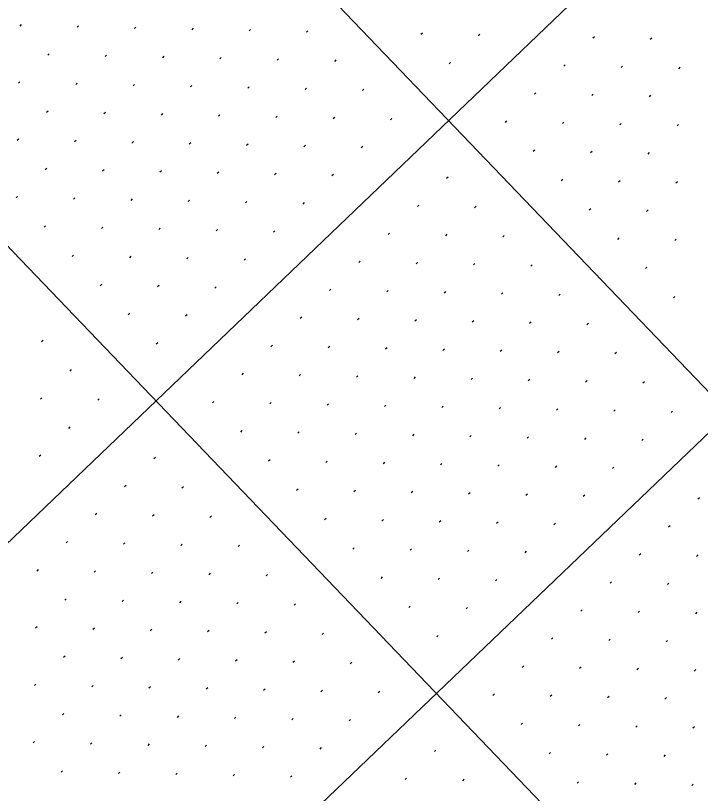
# Model space of a CAD drawing. Extents: x 2148987 to 2151117, y 142806 to 144993.
# Drawn here: x 2149668.6 to 2149753, y 143737.5 to 143833.4 of the extents above; entities that cross this region are included whole.
import ezdxf

# ---------------------------------------------------------------- set-up
doc = ezdxf.new("R2010")
doc.units = 0
doc.layers.add('PR_PIER_PH3', color=7, linetype='Continuous')
doc.layers.add('SHT_Profile_Grid_Minor', color=7, linetype='Continuous')

msp = doc.modelspace()

# ---------------------------------------------------------------- linework, layer by layer
at = {"layer": 'PR_PIER_PH3'}
for p, q in [((2150434.943, 144503.767), (2149297.808, 143414.019)), ((2150469.538, 144467.667), (2149332.403, 143377.92)), ((2149514.406, 144037.109), (2149860.359, 143676.114)), ((2149478.307, 144002.514), (2149824.258, 143641.519))]:
    msp.add_line(p, q, dxfattribs=at)
at = {"layer": 'SHT_Profile_Grid_Minor'}
for p, q in [((2149669.272, 143832.331), (2149669.092, 143832.158)), ((2149676.342, 143832.181), (2149676.161, 143832.008)), ((2149683.411, 143832.03), (2149683.231, 143831.857)), ((2149690.481, 143831.88), (2149690.3, 143831.707)), ((2149697.55, 143831.73), (2149697.37, 143831.557)), ((2149704.619, 143831.579), (2149704.439, 143831.406)), ((2149718.758, 143831.278), (2149718.578, 143831.105)), ((2149725.828, 143831.128), (2149725.647, 143830.955)), ((2149739.967, 143830.827), (2149739.786, 143830.654)), ((2149747.036, 143830.676), (2149746.856, 143830.504)), ((2149672.732, 143828.721), (2149672.551, 143828.548)), ((2149679.801, 143828.571), (2149679.621, 143828.398)), ((2149686.871, 143828.42), (2149686.69, 143828.248)), ((2149693.94, 143828.27), (2149693.76, 143828.097)), ((2149701.01, 143828.12), (2149700.829, 143827.947)), ((2149708.079, 143827.969), (2149707.899, 143827.796)), ((2149722.218, 143827.668), (2149722.037, 143827.495)), ((2149736.357, 143827.367), (2149736.176, 143827.194)), ((2149743.426, 143827.217), (2149743.246, 143827.044)), ((2149750.496, 143827.067), (2149750.315, 143826.894)), ((2149669.122, 143825.262), (2149668.941, 143825.089)), ((2149676.191, 143825.111), (2149676.011, 143824.938)), ((2149683.261, 143824.961), (2149683.08, 143824.788)), ((2149690.33, 143824.811), (2149690.15, 143824.638)), ((2149697.4, 143824.66), (2149697.219, 143824.487)), ((2149704.469, 143824.51), (2149704.289, 143824.337)), ((2149711.539, 143824.359), (2149711.358, 143824.186)), ((2149732.747, 143823.908), (2149732.567, 143823.735)), ((2149739.816, 143823.757), (2149739.636, 143823.585)), ((2149746.886, 143823.607), (2149746.705, 143823.434)), ((2149672.581, 143821.652), (2149672.401, 143821.479)), ((2149679.651, 143821.501), (2149679.47, 143821.328)), ((2149686.72, 143821.351), (2149686.54, 143821.178)), ((2149693.79, 143821.201), (2149693.609, 143821.028)), ((2149700.859, 143821.05), (2149700.679, 143820.877)), ((2149707.929, 143820.9), (2149707.748, 143820.727)), ((2149714.998, 143820.749), (2149714.818, 143820.576)), ((2149729.137, 143820.448), (2149728.957, 143820.275)), ((2149736.207, 143820.298), (2149736.026, 143820.125)), ((2149743.276, 143820.148), (2149743.095, 143819.975)), ((2149750.345, 143819.997), (2149750.165, 143819.824)), ((2149668.971, 143818.192), (2149668.791, 143818.019)), ((2149676.041, 143818.042), (2149675.86, 143817.869)), ((2149683.11, 143817.892), (2149682.93, 143817.719)), ((2149690.18, 143817.741), (2149689.999, 143817.568)), ((2149697.249, 143817.591), (2149697.069, 143817.418)), ((2149704.319, 143817.44), (2149704.138, 143817.267)), ((2149711.388, 143817.29), (2149711.208, 143817.117)), ((2149732.597, 143816.838), (2149732.416, 143816.665)), ((2149739.666, 143816.688), (2149739.486, 143816.515)), ((2149746.735, 143816.538), (2149746.555, 143816.365)), ((2149672.431, 143814.582), (2149672.25, 143814.409)), ((2149679.5, 143814.432), (2149679.32, 143814.259)), ((2149686.57, 143814.282), (2149686.389, 143814.109)), ((2149693.639, 143814.131), (2149693.459, 143813.958)), ((2149700.709, 143813.981), (2149700.528, 143813.808)), ((2149707.778, 143813.83), (2149707.598, 143813.657)), ((2149721.917, 143813.529), (2149721.737, 143813.356)), ((2149736.056, 143813.229), (2149735.876, 143813.056)), ((2149743.126, 143813.078), (2149742.945, 143812.905)), ((2149750.195, 143812.928), (2149750.014, 143812.755)), ((2149668.821, 143811.123), (2149668.64, 143810.95)), ((2149675.89, 143810.973), (2149675.71, 143810.8)), ((2149682.96, 143810.822), (2149682.779, 143810.649)), ((2149690.029, 143810.672), (2149689.849, 143810.499)), ((2149697.099, 143810.521), (2149696.918, 143810.348)), ((2149704.168, 143810.371), (2149703.988, 143810.198)), ((2149718.307, 143810.07), (2149718.127, 143809.897)), ((2149725.377, 143809.919), (2149725.196, 143809.746)), ((2149739.516, 143809.619), (2149739.335, 143809.446)), ((2149746.585, 143809.468), (2149746.405, 143809.295)), ((2149672.28, 143807.513), (2149672.1, 143807.34)), ((2149679.35, 143807.363), (2149679.169, 143807.19)), ((2149686.419, 143807.212), (2149686.239, 143807.039)), ((2149693.489, 143807.062), (2149693.308, 143806.889)), ((2149700.558, 143806.911), (2149700.378, 143806.738)), ((2149714.697, 143806.61), (2149714.517, 143806.437)), ((2149721.767, 143806.46), (2149721.586, 143806.287)), ((2149728.836, 143806.309), (2149728.656, 143806.136)), ((2149742.975, 143806.009), (2149742.795, 143805.836)), ((2149750.045, 143805.858), (2149749.864, 143805.685)), ((2149675.74, 143803.903), (2149675.559, 143803.73)), ((2149682.809, 143803.753), (2149682.629, 143803.58)), ((2149689.879, 143803.602), (2149689.698, 143803.429)), ((2149696.948, 143803.452), (2149696.768, 143803.279)), ((2149711.087, 143803.151), (2149710.907, 143802.978)), ((2149718.157, 143803), (2149717.976, 143802.827)), ((2149725.226, 143802.85), (2149725.046, 143802.677)), ((2149732.296, 143802.699), (2149732.115, 143802.527)), ((2149746.435, 143802.399), (2149746.254, 143802.226)), ((2149679.199, 143800.293), (2149679.019, 143800.12)), ((2149686.269, 143800.143), (2149686.088, 143799.97)), ((2149693.338, 143799.992), (2149693.158, 143799.819)), ((2149707.477, 143799.691), (2149707.297, 143799.518)), ((2149714.547, 143799.541), (2149714.366, 143799.368)), ((2149721.616, 143799.39), (2149721.436, 143799.217)), ((2149728.686, 143799.24), (2149728.505, 143799.067)), ((2149735.755, 143799.09), (2149735.575, 143798.917)), ((2149749.894, 143798.789), (2149749.714, 143798.616)), ((2149682.659, 143796.683), (2149682.478, 143796.51)), ((2149689.728, 143796.533), (2149689.548, 143796.36)), ((2149703.867, 143796.232), (2149703.687, 143796.059)), ((2149710.937, 143796.081), (2149710.756, 143795.908)), ((2149718.006, 143795.931), (2149717.826, 143795.758)), ((2149725.076, 143795.78), (2149724.895, 143795.607)), ((2149732.145, 143795.63), (2149731.965, 143795.457)), ((2149739.215, 143795.48), (2149739.034, 143795.307)), ((2149671.979, 143793.374), (2149671.799, 143793.201)), ((2149686.118, 143793.073), (2149685.938, 143792.9)), ((2149700.257, 143792.772), (2149700.077, 143792.599)), ((2149707.327, 143792.622), (2149707.146, 143792.449)), ((2149714.396, 143792.471), (2149714.216, 143792.298)), ((2149721.466, 143792.321), (2149721.285, 143792.148)), ((2149728.535, 143792.171), (2149728.355, 143791.998)), ((2149735.605, 143792.02), (2149735.424, 143791.847)), ((2149742.674, 143791.87), (2149742.494, 143791.697)), ((2149675.439, 143789.764), (2149675.258, 143789.591)), ((2149696.647, 143789.313), (2149696.467, 143789.14)), ((2149703.717, 143789.162), (2149703.536, 143788.989)), ((2149710.786, 143789.012), (2149710.606, 143788.839)), ((2149717.856, 143788.861), (2149717.675, 143788.688)), ((2149724.925, 143788.711), (2149724.745, 143788.538)), ((2149731.995, 143788.561), (2149731.814, 143788.388)), ((2149739.064, 143788.41), (2149738.884, 143788.237)), ((2149746.134, 143788.26), (2149745.953, 143788.087)), ((2149671.829, 143786.305), (2149671.649, 143786.132)), ((2149678.898, 143786.154), (2149678.718, 143785.981)), ((2149693.038, 143785.853), (2149692.857, 143785.68)), ((2149700.107, 143785.703), (2149699.927, 143785.53)), ((2149707.176, 143785.552), (2149706.996, 143785.379)), ((2149714.246, 143785.402), (2149714.065, 143785.229)), ((2149721.315, 143785.252), (2149721.135, 143785.079)), ((2149728.385, 143785.101), (2149728.204, 143784.928)), ((2149735.454, 143784.951), (2149735.274, 143784.778)), ((2149742.524, 143784.8), (2149742.343, 143784.627)), ((2149749.593, 143784.65), (2149749.413, 143784.477)), ((2149675.289, 143782.695), (2149675.108, 143782.522)), ((2149696.497, 143782.243), (2149696.317, 143782.07)), ((2149703.567, 143782.093), (2149703.386, 143781.92)), ((2149710.636, 143781.942), (2149710.455, 143781.769)), ((2149717.705, 143781.792), (2149717.525, 143781.619)), ((2149724.775, 143781.642), (2149724.594, 143781.469)), ((2149731.844, 143781.491), (2149731.664, 143781.318)), ((2149738.914, 143781.341), (2149738.733, 143781.168)), ((2149745.983, 143781.19), (2149745.803, 143781.017)), ((2149671.679, 143779.235), (2149671.498, 143779.062)), ((2149685.818, 143778.934), (2149685.637, 143778.761)), ((2149699.957, 143778.633), (2149699.776, 143778.46)), ((2149707.026, 143778.483), (2149706.846, 143778.31)), ((2149714.095, 143778.332), (2149713.915, 143778.16)), ((2149721.165, 143778.182), (2149720.984, 143778.009)), ((2149728.234, 143778.032), (2149728.054, 143777.859)), ((2149735.304, 143777.881), (2149735.123, 143777.708)), ((2149742.373, 143777.731), (2149742.193, 143777.558)), ((2149682.208, 143775.475), (2149682.027, 143775.302)), ((2149689.277, 143775.324), (2149689.097, 143775.151)), ((2149703.416, 143775.023), (2149703.236, 143774.85)), ((2149710.486, 143774.873), (2149710.305, 143774.7)), ((2149717.555, 143774.723), (2149717.374, 143774.55)), ((2149724.624, 143774.572), (2149724.444, 143774.399)), ((2149731.694, 143774.422), (2149731.513, 143774.249)), ((2149738.763, 143774.271), (2149738.583, 143774.098)), ((2149752.902, 143773.97), (2149752.722, 143773.797)), ((2149678.598, 143772.015), (2149678.417, 143771.842)), ((2149685.667, 143771.865), (2149685.487, 143771.692)), ((2149692.737, 143771.714), (2149692.556, 143771.541)), ((2149706.876, 143771.413), (2149706.695, 143771.241)), ((2149713.945, 143771.263), (2149713.765, 143771.09)), ((2149721.014, 143771.113), (2149720.834, 143770.94)), ((2149728.084, 143770.962), (2149727.903, 143770.789)), ((2149735.153, 143770.812), (2149734.973, 143770.639)), ((2149749.292, 143770.511), (2149749.112, 143770.338)), ((2149674.988, 143768.556), (2149674.807, 143768.383)), ((2149682.057, 143768.405), (2149681.877, 143768.232)), ((2149689.127, 143768.255), (2149688.946, 143768.082)), ((2149696.196, 143768.104), (2149696.016, 143767.931)), ((2149710.335, 143767.804), (2149710.155, 143767.631)), ((2149717.405, 143767.653), (2149717.224, 143767.48)), ((2149724.474, 143767.503), (2149724.293, 143767.33)), ((2149731.543, 143767.352), (2149731.363, 143767.179)), ((2149745.682, 143767.051), (2149745.502, 143766.878)), ((2149752.752, 143766.901), (2149752.571, 143766.728)), ((2149671.378, 143765.096), (2149671.197, 143764.923)), ((2149678.447, 143764.946), (2149678.267, 143764.773)), ((2149685.517, 143764.795), (2149685.336, 143764.622)), ((2149692.586, 143764.645), (2149692.406, 143764.472)), ((2149699.656, 143764.494), (2149699.475, 143764.321)), ((2149713.795, 143764.194), (2149713.614, 143764.021)), ((2149720.864, 143764.043), (2149720.684, 143763.87)), ((2149727.934, 143763.893), (2149727.753, 143763.72)), ((2149742.072, 143763.592), (2149741.892, 143763.419)), ((2149749.142, 143763.441), (2149748.961, 143763.268)), ((2149674.837, 143761.486), (2149674.657, 143761.313)), ((2149681.907, 143761.336), (2149681.726, 143761.163)), ((2149688.976, 143761.185), (2149688.796, 143761.012)), ((2149696.046, 143761.035), (2149695.865, 143760.862)), ((2149703.115, 143760.884), (2149702.935, 143760.711)), ((2149717.254, 143760.584), (2149717.074, 143760.411)), ((2149724.324, 143760.433), (2149724.143, 143760.26)), ((2149738.463, 143760.132), (2149738.282, 143759.959)), ((2149745.532, 143759.982), (2149745.351, 143759.809)), ((2149752.601, 143759.831), (2149752.421, 143759.658)), ((2149671.227, 143758.027), (2149671.047, 143757.854)), ((2149678.297, 143757.876), (2149678.116, 143757.703)), ((2149685.366, 143757.726), (2149685.186, 143757.553)), ((2149692.436, 143757.575), (2149692.255, 143757.402)), ((2149699.505, 143757.425), (2149699.325, 143757.252)), ((2149706.575, 143757.275), (2149706.394, 143757.102)), ((2149720.714, 143756.974), (2149720.533, 143756.801)), ((2149734.853, 143756.673), (2149734.672, 143756.5)), ((2149741.922, 143756.522), (2149741.742, 143756.349)), ((2149748.991, 143756.372), (2149748.811, 143756.199)), ((2149674.687, 143754.417), (2149674.506, 143754.244)), ((2149681.756, 143754.266), (2149681.576, 143754.093)), ((2149688.826, 143754.116), (2149688.645, 143753.943)), ((2149695.895, 143753.965), (2149695.715, 143753.792)), ((2149702.965, 143753.815), (2149702.784, 143753.642)), ((2149710.034, 143753.665), (2149709.854, 143753.492)), ((2149731.243, 143753.213), (2149731.062, 143753.04)), ((2149738.312, 143753.063), (2149738.132, 143752.89)), ((2149745.382, 143752.912), (2149745.201, 143752.739)), ((2149752.451, 143752.762), (2149752.271, 143752.589)), ((2149671.077, 143750.957), (2149670.896, 143750.784)), ((2149678.146, 143750.807), (2149677.966, 143750.634)), ((2149685.216, 143750.656), (2149685.035, 143750.483)), ((2149692.285, 143750.506), (2149692.105, 143750.333)), ((2149699.355, 143750.355), (2149699.174, 143750.183)), ((2149706.424, 143750.205), (2149706.244, 143750.032)), ((2149713.494, 143750.055), (2149713.313, 143749.882)), ((2149727.633, 143749.754), (2149727.452, 143749.581)), ((2149734.702, 143749.603), (2149734.522, 143749.43)), ((2149741.772, 143749.453), (2149741.591, 143749.28)), ((2149748.841, 143749.302), (2149748.661, 143749.129)), ((2149674.536, 143747.347), (2149674.356, 143747.174)), ((2149681.606, 143747.197), (2149681.425, 143747.024)), ((2149688.675, 143747.046), (2149688.495, 143746.873)), ((2149695.745, 143746.896), (2149695.564, 143746.723)), ((2149702.814, 143746.746), (2149702.634, 143746.573)), ((2149709.884, 143746.595), (2149709.703, 143746.422)), ((2149731.092, 143746.144), (2149730.912, 143745.971)), ((2149738.162, 143745.993), (2149737.981, 143745.82)), ((2149745.231, 143745.843), (2149745.051, 143745.67)), ((2149752.301, 143745.692), (2149752.12, 143745.52)), ((2149670.926, 143743.888), (2149670.746, 143743.715)), ((2149677.996, 143743.737), (2149677.815, 143743.564)), ((2149685.065, 143743.587), (2149684.885, 143743.414)), ((2149692.135, 143743.436), (2149691.954, 143743.263)), ((2149699.204, 143743.286), (2149699.024, 143743.113)), ((2149706.274, 143743.136), (2149706.093, 143742.963)), ((2149720.413, 143742.835), (2149720.232, 143742.662)), ((2149734.552, 143742.534), (2149734.371, 143742.361)), ((2149741.621, 143742.383), (2149741.441, 143742.21)), ((2149748.691, 143742.233), (2149748.51, 143742.06)), ((2149674.386, 143740.278), (2149674.206, 143740.105)), ((2149681.455, 143740.127), (2149681.275, 143739.954)), ((2149688.525, 143739.977), (2149688.344, 143739.804)), ((2149695.594, 143739.827), (2149695.414, 143739.654)), ((2149702.664, 143739.676), (2149702.483, 143739.503)), ((2149716.803, 143739.375), (2149716.622, 143739.202)), ((2149723.872, 143739.225), (2149723.692, 143739.052)), ((2149738.011, 143738.924), (2149737.831, 143738.751)), ((2149745.081, 143738.773), (2149744.9, 143738.6)), ((2149752.15, 143738.623), (2149751.97, 143738.45))]:
    msp.add_line(p, q, dxfattribs=at)

doc.saveas('drawing.dxf')
